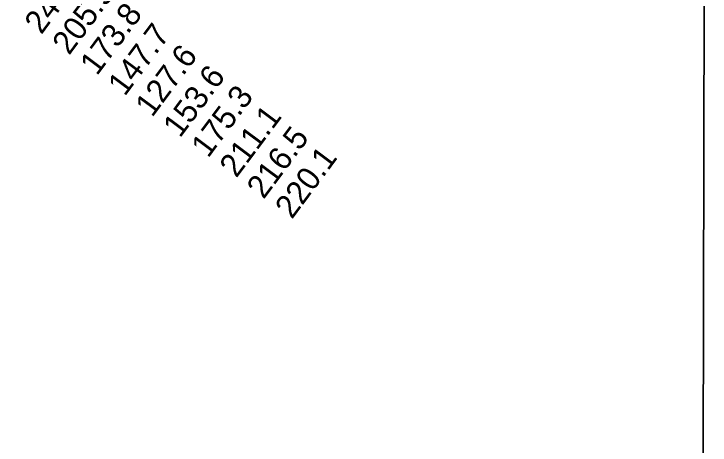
# Model space of a CAD drawing. Extents: x 3177385 to 3215275, y 903885 to 929304.
# Drawn here: x 3210960 to 3212974, y 917060 to 918306 of the extents above; entities that cross this region are included whole.
import ezdxf

# ---------------------------------------------------------------- set-up
doc = ezdxf.new("R2010")
doc.units = 0
for name, color, linetype in [('V-GRID-FRAM', 7, 'Continuous'), ('V-RIVR-RANG', 7, 'Continuous'), ('V-SITE-VEGE', 7, 'Continuous')]:
    doc.layers.add(name, color=color, linetype=linetype)

msp = doc.modelspace()

# ---------------------------------------------------------------- linework, layer by layer
at = {"layer": 'V-GRID-FRAM'}
msp.add_lwpolyline([(3181653.7, 927525.9), (3181603.5, 909337.1), (3212939.2, 909264.2), (3212973.6, 927453), (3181653.7, 927525.9)], dxfattribs=at)
at = {"layer": 'V-SITE-VEGE'}
msp.add_line((3212964.7, 922770.9), (3212950.4, 915228.8), dxfattribs=at)

# ---------------------------------------------------------------- texts
at = {"layer": 'V-RIVR-RANG'}
for s, p in [('240.3', (3211039.5, 918244.6)), ('205.9', (3211119.7, 918184.8)), ('173.8', (3211200.2, 918125.5)), ('147.7', (3211280.6, 918066)), ('127.6', (3211359.8, 918005)), ('153.6', (3211440.2, 917945.5)), ('175.3', (3211521.6, 917887.4)), ('211.1', (3211603.4, 917829.8)), ('216.5', (3211682.3, 917768.3)), ('220.1', (3211764.1, 917710.7))]:
    msp.add_text(s, height=67, rotation=53.3283, dxfattribs=at).set_placement(p)

doc.saveas('drawing.dxf')
